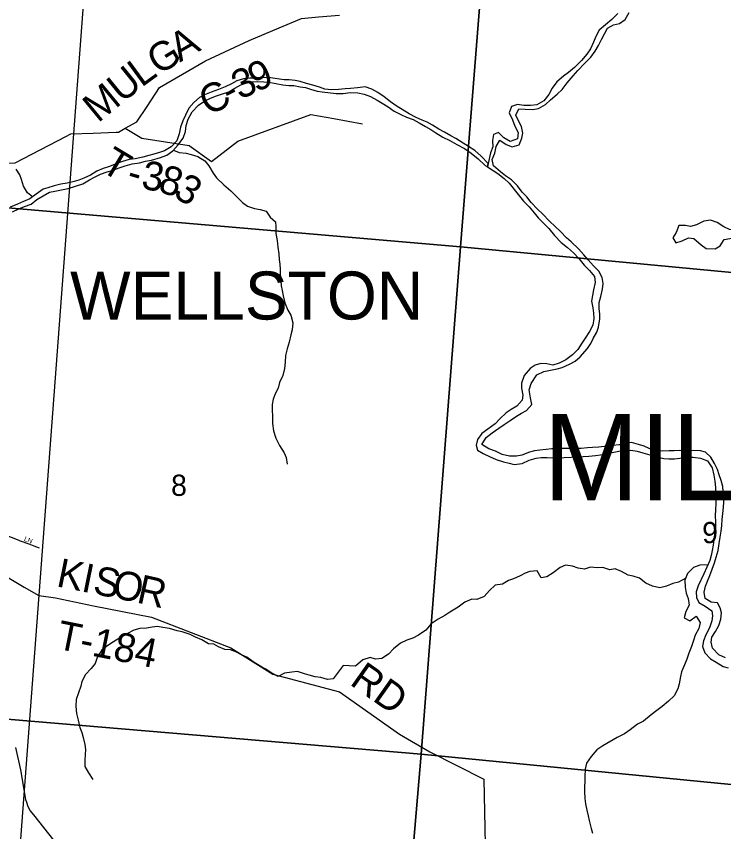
# Model space of a CAD drawing. Extents: x 1715311 to 2083412, y 146837 to 553079.
# Drawn here: x 1962396 to 1969763, y 399102 to 407597 of the extents above; entities that cross this region are included whole.
import ezdxf

# ---------------------------------------------------------------- set-up
doc = ezdxf.new("R2010")
doc.units = 0
for name, color, linetype in [('GM_X_City_Street', 7, 'Continuous'), ('GM_X_City_Street_Text', 7, 'Continuous'), ('GM_X_Corporation', 7, 'Continuous'), ('GM_X_Corporation_Text', 7, 'Continuous'), ('GM_X_County_Road', 7, 'Continuous'), ('GM_X_County_Road_Text', 7, 'Continuous'), ('GM_X_Major_River', 7, 'Continuous'), ('GM_X_Minor_Lake', 7, 'Continuous'), ('GM_X_Minor_River', 7, 'Continuous'), ('GM_X_Section', 7, 'Continuous'), ('GM_X_Section_Text', 7, 'Continuous'), ('GM_X_Township_Road', 7, 'Continuous'), ('GM_X_Township_Road_Text', 7, 'Continuous'), ('GM_X_Township_ROW', 7, 'Continuous'), ('GM_X_Township_Text', 7, 'Continuous')]:
    doc.layers.add(name, color=color, linetype=linetype)

msp = doc.modelspace()

# ---------------------------------------------------------------- linework, layer by layer
at = {"layer": 'GM_X_City_Street'}
for points in [[(1960230.4, 406035.8), (1960247.7, 406035.2), (1960560.5, 406024.3), (1960881.2, 406025), (1960908.2, 406025), (1961212.7, 406034.4), (1961538.4, 406044.3), (1961865, 406046.3), (1962384.2, 406071.4), (1962912.8, 406343.8)], [(1961591, 402485.5), (1961642.3, 402462.3), (1961949.8, 402323.1), (1961975.3, 402311.5), (1962054.1, 402281), (1962421.5, 402139), (1962426.2, 402137.2), (1962527, 402100), (1962579.8, 402080.5), (1962632.6, 402061)], [(1958558.1, 402392.4), (1958558.6, 402392.3), (1958853, 402397.8), (1959529.1, 402408.6), (1960060.1, 402418.6), (1960316.7, 402416.6), (1960722.4, 402418.6), (1960898.3, 402421.3), (1960960.9, 402417.8), (1961039.3, 402391.7), (1961148.9, 402344.7), (1961335.2, 402264.6), (1961470.9, 402215.8), (1961580.6, 402163.6), (1961697.2, 402099.2), (1961879.6, 402000.7), (1961946.7, 401964.1), (1962479.3, 401648.4), (1962629.5, 401562.5)], [(1962503.7, 399404.6), (1962493.3, 399433.9), (1962477.9, 399541.6), (1962443.9, 399745), (1962391.3, 399978.4)]]:
    msp.add_lwpolyline(points, dxfattribs=at)
at = {"layer": 'GM_X_Corporation'}
msp.add_lwpolyline([(1951400.8, 398593.3), (1951790.1, 403958.4), (1951882.2, 403946.4), (1952369.2, 409772.5), (1952762.7, 413955.4), (1952818.3, 414546), (1956814.1, 414156.7), (1957044.8, 416796.9), (1964305.6, 416004.9), (1963781, 410743.1), (1963333, 410778.7), (1963244.1, 409751.2), (1962327.9, 397543.7), (1960905.9, 397668.7), (1960888.5, 397495.3), (1958909.2, 396708.9), (1958911.4, 397994), (1957493.5, 398049.2), (1956327, 398134.1), (1955402.6, 398190.4), (1955405.6, 398328.5), (1954228.3, 398416.7)], close=True, dxfattribs=at)
at = {"layer": 'GM_X_County_Road'}
for points in [[(1963434.7, 406389), (1963458.7, 406390), (1963531.1, 406429.9), (1963651.9, 406496.5), (1963759.6, 406656.9), (1963887.7, 406854.5), (1964365.8, 407133.2), (1964821.2, 407344.5), (1965135.1, 407476.7), (1965365.2, 407573.5), (1965543.6, 407591.1), (1965761.4, 407607.7)], [(1962912.8, 406343.8), (1962965.2, 406370.8), (1963196.4, 406379.5), (1963434.7, 406389)], [(1963483.3, 398349.4), (1963465.3, 398362.1), (1963136, 398593.4), (1963127.1, 398599.6), (1963060.9, 398665), (1962578.5, 399278.4), (1962539.6, 399323.3), (1962518.7, 399362.2), (1962503.7, 399404.6)]]:
    msp.add_lwpolyline(points, dxfattribs=at)
at = {"layer": 'GM_X_Major_River'}
msp.add_line((1967308.6, 406061.8), (1967304.3, 406027.9), dxfattribs=at)
for points in [[(1968659.3, 407625.6), (1968596.8, 407562.1), (1968464.9, 407450.7)], [(1968490.2, 407356.4), (1968552, 407474.3), (1968614.3, 407507.9), (1968678.4, 407521.3), (1968736.8, 407564.9), (1968777.4, 407636.6)], [(1968464.9, 407450.7), (1968430.4, 407386.8), (1968405.9, 407326.9), (1968375.4, 407257), (1968337, 407203.2), (1968282.5, 407137.5), (1968209.9, 407063.9), (1968145.5, 407012.2), (1968095.2, 406974.5), (1968026.7, 406912.9), (1967978.2, 406847.1), (1967941.6, 406781.3), (1967889.1, 406717.6), (1967816.8, 406674), (1967752.7, 406666.4), (1967680.7, 406669), (1967616.7, 406679.4), (1967552.5, 406655.8), (1967528.1, 406591.9), (1967563.5, 406519.5), (1967589, 406451.2), (1967622.5, 406384.9), (1967614, 406320.8), (1967539.8, 406293.3), (1967474.1, 406329.8), (1967416.5, 406386.3), (1967366.3, 406366.7), (1967355.8, 406302.6), (1967359.3, 406238.5), (1967332.8, 406172.6), (1967308.6, 406061.8)], [(1968464.2, 403109.6), (1968396.1, 403106), (1968344.1, 403100.4), (1968278, 403094.9), (1968224, 403093.2), (1968071.9, 403094.3), (1968021.9, 403090.7), (1967971.8, 403089), (1967913.8, 403083.4), (1967847.7, 403075.9), (1967791.6, 403070.2), (1967741.5, 403054.6), (1967659.2, 403023.1), (1967605.1, 403013.5), (1967531.1, 403016), (1967457.2, 403030.5), (1967385.4, 403065.1), (1967317.6, 403089.6), (1967245.9, 403134.2), (1967288.5, 403208), (1967350.9, 403257.7), (1967421.3, 403307.2), (1967475.5, 403342.9), (1967537.9, 403384.6), (1967604.3, 403432.2), (1967658.5, 403463.8), (1967708.8, 403491.5), (1967765.2, 403551.2), (1967749.8, 403623.5), (1967738.4, 403703.7), (1967758.9, 403771.6), (1967817.6, 403861.4), (1967889.9, 403896.9), (1967958, 403910.5), (1968030.2, 403924), (1968082.3, 403937.6), (1968156.6, 403971.2), (1968214.8, 404004.8), (1968267.2, 404050.5), (1968345.9, 404136.1), (1968380.3, 404187.9), (1968404.7, 404239.8), (1968441.2, 404305.7), (1968457.6, 404357.7), (1968474.2, 404443.7), (1968474.6, 404495.8), (1968467, 404547.9), (1968467.5, 404616), (1968482, 404678), (1968502.6, 404754), (1968507, 404812.1), (1968497.5, 404876.2), (1968462, 404940.6), (1968408.4, 404997.1), (1968352.8, 405059.6), (1968305.2, 405110), (1968249.6, 405172.5), (1968176.2, 405247.1), (1968124.5, 405287.5), (1968064.9, 405354.1), (1968009.3, 405408.6), (1967949.7, 405461.1), (1967876.3, 405539.7), (1967822.6, 405586.2), (1967759.1, 405656.7), (1967713.5, 405715.1), (1967663.9, 405765.6), (1967616.3, 405830), (1967554.8, 405892.6), (1967489.1, 405935.1), (1967437.4, 405977.5), (1967365.8, 406038.1), (1967352.3, 406104.3), (1967380.8, 406170.2), (1967393.3, 406240.3), (1967431.9, 406306.1), (1967497.5, 406261.6), (1967561.4, 406235.1), (1967631.6, 406256.6), (1967660.1, 406326.5), (1967670.5, 406380.5), (1967657, 406448.8), (1967623.5, 406515.1), (1967597.9, 406565.4), (1967628.4, 406633.3), (1967696.4, 406628.8), (1967770.4, 406626.2), (1967834.5, 406637.8), (1967906.8, 406677.4), (1967959.2, 406725.1), (1968027.7, 406786.7), (1968080.1, 406834.4), (1968134.6, 406904.1), (1968195.2, 406977.8), (1968245.6, 407031.6), (1968318.2, 407107.2), (1968378.8, 407170.8), (1968425.3, 407234.6), (1968457.7, 407292.5), (1968490.2, 407356.4)], [(1967304.3, 406027.9), (1967409.2, 405957.7), (1967476.9, 405907.1), (1967528.5, 405856.7), (1967623.7, 405739.8), (1967679.2, 405671.3), (1967738.8, 405612.8), (1967790.3, 405548.3), (1967831.9, 405498), (1967943.1, 405385), (1968002.6, 405312.4), (1968070.1, 405241.8), (1968135.7, 405187.3), (1968199.3, 405132.8), (1968254.9, 405072.3), (1968310.4, 405003.8), (1968366, 404947.3), (1968417.5, 404884.8), (1968423.1, 404822.7), (1968406.5, 404746.7), (1968396, 404686.6), (1968387.6, 404630.6), (1968399.1, 404558.4), (1968408.7, 404504.3), (1968412.3, 404450.1), (1968401.7, 404378.1), (1968365.2, 404314.2), (1968320.7, 404244.5), (1968286.3, 404192.6), (1968243.7, 404124.8), (1968187.3, 404069.1), (1968118.9, 404019.5), (1968048.6, 403981.9), (1967984.4, 403962.4), (1967920.5, 403974.8), (1967858.5, 403981.3), (1967800.3, 403961.7), (1967746.1, 403926), (1967685.5, 403854.3), (1967656.9, 403774.4), (1967658.5, 403722.3), (1967671.9, 403650), (1967663.5, 403598), (1967609.1, 403536.3), (1967548.8, 403498.7), (1967496.5, 403465), (1967432, 403403.3), (1967381.6, 403351.6), (1967307.1, 403296), (1967244.8, 403250.4), (1967200.3, 403186.6), (1967183.8, 403130.6), (1967199.5, 403078.5), (1967259.2, 403042), (1967323, 403011.5), (1967392.8, 402980.9), (1967468.6, 402956.3), (1967528.5, 402939.9), (1967582.5, 402927.5), (1967662.6, 402937), (1967736.9, 402972.5), (1967809.1, 402994), (1967863.1, 403001.6), (1967925.1, 402999.2), (1968049.2, 402998.3), (1968101.2, 403000), (1968173.3, 403003.5), (1968233.3, 403007), (1968299.4, 403010.6), (1968357.4, 403014.2), (1968429.5, 403019.7), (1968481.6, 403029.3)], [(1969780.7, 400911.9), (1969710.9, 400944.5), (1969645.5, 401015.1), (1969632, 401075.2), (1969640.5, 401127.2), (1969677, 401187), (1969713.5, 401250.7), (1969732.1, 401316.7), (1969738.6, 401382.7), (1969725, 401432.8), (1969699.5, 401485.1), (1969631.6, 401493.7), (1969571.9, 401530.2), (1969560.4, 401596.3), (1969573, 401658.3), (1969595.4, 401712.2), (1969617.9, 401770), (1969667, 401901.8), (1969685.5, 401961.7), (1969704.1, 402031.6), (1969716.7, 402105.6), (1969725.3, 402169.5), (1969737.8, 402231.5), (1969744.3, 402293.5), (1969748.8, 402353.5), (1969755.3, 402415.5), (1969761.9, 402481.5), (1969764.3, 402533.6), (1969762.8, 402585.6), (1969757.3, 402645.8), (1969753.7, 402697.8), (1969736.3, 402762), (1969716.8, 402820.2), (1969697.2, 402874.5), (1969667.8, 402938.8), (1969630.3, 403005.1), (1969572.7, 403055.7), (1969520.9, 403070.1), (1969448.9, 403072.7), (1969380.9, 403069.2), (1969302.9, 403073.9), (1969246.9, 403070.3), (1969194.9, 403068.8), (1969124.8, 403065.3), (1969054.9, 403073.9), (1968987.1, 403094.5), (1968933.3, 403117), (1968875.4, 403137.5), (1968803.6, 403156.1), (1968737.6, 403150.6), (1968673.4, 403133.1), (1968607.4, 403125.7), (1968464.2, 403109.6)], [(1968481.6, 403029.3), (1968618.8, 403057.5), (1968670.8, 403065.1), (1968728.9, 403072.6), (1968797, 403078), (1968862.8, 403065.5), (1968920.7, 403049), (1968992.5, 403028.4), (1969064.3, 403005.8), (1969138.2, 402991.2), (1969192.2, 402986.7), (1969250.2, 402986.2), (1969306.2, 402993.8), (1969372.3, 403003.3), (1969446.3, 403004.6), (1969520.2, 402994), (1969594, 402965.4), (1969641.4, 402892.9), (1969660.7, 402814.7), (1969670.2, 402752.6), (1969677.6, 402688.4), (1969679.1, 402624.4), (1969682.7, 402574.3), (1969680.2, 402522.2), (1969677.7, 402460.2), (1969675.2, 402394.2), (1969676.6, 402330.1), (1969676.2, 402280), (1969669.6, 402210), (1969659, 402144.1), (1969652.6, 402088.1), (1969642.1, 402032.1), (1969631.7, 401980.1), (1969617.2, 401926.2), (1969588.6, 401858.4), (1969556.1, 401788.6), (1969499, 401662.9), (1969476.5, 401601), (1969480, 401541), (1969505.5, 401488.7), (1969571.2, 401450.1), (1969638.8, 401401.5), (1969646.4, 401351.4), (1969639.9, 401297.4), (1969615.3, 401227.5), (1969578.7, 401151.8), (1969554.2, 401091.9), (1969541.7, 401032), (1969565.1, 400965.7), (1969626.6, 400903.1), (1969686.3, 400868.6), (1969757.9, 400824), (1969809.8, 400809.5)]]:
    msp.add_lwpolyline(points, dxfattribs=at)
at = {"layer": 'GM_X_Minor_Lake'}
for points in [[(1970166.5, 405322.9), (1970220.2, 405343.3), (1970260.4, 405399.2), (1970198.5, 405439.5), (1970130.5, 405415.6), (1970080.5, 405399.8), (1970030.5, 405389.9), (1969962.5, 405380.1), (1969884.5, 405370.3), (1969822.6, 405374.5), (1969764.7, 405402.7), (1969694.9, 405446.9), (1969625, 405473.1), (1969555, 405461.3), (1969478.9, 405425.5), (1969416.9, 405407.7), (1969365, 405415.9), (1969295, 405416.1)], [(1969295, 405416.1), (1969268.8, 405344.1), (1969232.6, 405288.1), (1969264.5, 405236), (1969330.5, 405257.8), (1969396.5, 405287.7), (1969452.5, 405281.5), (1969530.2, 405215.2), (1969582.1, 405177), (1969674, 405172.8), (1969726.1, 405204.6), (1969768.3, 405272.6), (1969828.3, 405280.4), (1969894.3, 405294.2), (1969956.2, 405294), (1970030.2, 405295.8), (1970096.2, 405297.6), (1970166.5, 405322.9)]]:
    msp.add_lwpolyline(points, dxfattribs=at)
at = {"layer": 'GM_X_Minor_River'}
msp.add_line((1967304.3, 406027.9), (1967308.6, 406061.8), dxfattribs=at)
for points in [[(1967308.6, 406061.8), (1967236.4, 406141.1), (1967172.7, 406199.4), (1967104.9, 406241.7), (1967049.1, 406275.9), (1966973.3, 406322.2), (1966921.5, 406352.5), (1966855.6, 406390.7), (1966797.8, 406421), (1966730, 406463.2), (1966674.2, 406493.5), (1966622.3, 406515.7), (1966560.4, 406543.9), (1966488.6, 406580.2), (1966414.8, 406626.5), (1966363, 406656.7), (1966293.2, 406707), (1966227.4, 406757.3), (1966159.7, 406801.6), (1966097.8, 406837.8), (1966030, 406862.1), (1965948, 406852.3), (1965876, 406844.6), (1965820.1, 406840.7), (1965750.1, 406835), (1965678.2, 406831.2), (1965608.3, 406837.5), (1965554.4, 406857.7), (1965482.5, 406877.9), (1965418.6, 406896.2), (1965352.7, 406916.4), (1965300.8, 406928.6), (1965238.9, 406934.8), (1965187, 406935), (1965043.1, 406955.5), (1964965.2, 406957.8), (1964899.3, 406952), (1964827.3, 406952.2), (1964761.4, 406946.4), (1964691.4, 406924.6), (1964637.3, 406894.8), (1964571.2, 406861), (1964501.2, 406833.2), (1964425.2, 406807.4), (1964355.2, 406779.6), (1964305.1, 406751.7), (1964243, 406699.9), (1964192.8, 406640), (1964156.6, 406568), (1964130.4, 406506), (1964106.2, 406440), (1964092, 406372), (1964067.7, 406300), (1964009.6, 406236.1), (1963937.5, 406196.3), (1963887.5, 406178.5), (1963829.5, 406160.6), (1963777.5, 406144.8), (1963713.5, 406129), (1963633.5, 406113.2), (1963569.5, 406103.5), (1963501.5, 406083.7), (1963441.5, 406063.8), (1963365.4, 406032.1), (1963299.4, 406010.3), (1963235.4, 405984.4), (1963167.3, 405942.6), (1963097.3, 405910.8), (1963047.2, 405889), (1962997.2, 405875.1), (1962925.2, 405859.3), (1962859.3, 405849.5), (1962789.3, 405831.8), (1962725.2, 405810), (1962675.2, 405794.1), (1962603.1, 405744.3), (1962535, 405696.5), (1962469, 405666.6), (1962406.9, 405638.8), (1962330.9, 405607)], [(1962356.7, 405558.9), (1962422.7, 405590.7), (1962480.8, 405616.5), (1962548.8, 405638.3), (1962610.9, 405688.2), (1962677, 405728), (1962743.1, 405763.8), (1962797.1, 405773.7), (1962867, 405787.5), (1962937, 405803.2), (1963087.1, 405852.8), (1963159.2, 405894.6), (1963209.2, 405920.5), (1963273.3, 405952.3), (1963341.3, 405976.1), (1963395.3, 405991.9), (1963467.3, 406019.7), (1963529.3, 406037.5), (1963601.3, 406061.3), (1963677.3, 406071), (1963741.3, 406086.8), (1963805.3, 406098.6), (1963897.3, 406126.4), (1963963.3, 406150.2), (1964025.4, 406194), (1964077.6, 406253.9), (1964133.8, 406327.8), (1964158, 406397.8), (1964166.2, 406459.9), (1964184.4, 406525.9), (1964228.6, 406601.8), (1964292.8, 406669.7), (1964358.9, 406715.5), (1964411, 406739.4), (1964469, 406765.2), (1964543, 406789), (1964609, 406810.8), (1964673.1, 406848.6), (1964733.2, 406882.5), (1964787.2, 406900.3), (1964837.2, 406914.1), (1964907.1, 406917.9), (1964975.1, 406913.7), (1965027, 406909.5), (1965098.9, 406897.2), (1965170.8, 406883), (1965232.7, 406874.8), (1965284.7, 406874.6), (1965352.6, 406860.3), (1965406.5, 406854.2), (1965458.4, 406838), (1965530.3, 406817.7), (1965582.2, 406811.5), (1965726, 406791), (1965799.9, 406792.8), (1965873.9, 406802.5), (1965953.8, 406798.2), (1966019.7, 406786), (1966083.6, 406761.8), (1966153.4, 406721.5), (1966205.2, 406691.3), (1966269, 406653), (1966332.8, 406608.8), (1966400.7, 406572.5), (1966458.5, 406544.2), (1966530.4, 406520), (1966592.2, 406487.7), (1966656, 406449.5), (1966711.9, 406417.2), (1966763.7, 406381), (1966837.5, 406338.7), (1966911.3, 406302.4), (1966985.1, 406262.1), (1967064.9, 406217.8), (1967132.6, 406169.5), (1967204.4, 406113.2), (1967280.1, 406042.9), (1967304.3, 406027.9)], [(1964032.9, 406202.6), (1964093.3, 406177.8), (1964165.2, 406169.5), (1964217.1, 406157.3), (1964285, 406135.1), (1964358.8, 406090.8), (1964402.6, 406040.6), (1964444.3, 405962.3), (1964480.1, 405912.2), (1964557.8, 405841.8), (1964629.5, 405777.5), (1964691.2, 405715.2), (1964753, 405657), (1964804.8, 405618.7), (1964876.6, 405594.5), (1964936.5, 405584.2), (1964996.4, 405568), (1965040.2, 405503.8), (1965096, 405455.5), (1965099.8, 405405.5), (1965097.5, 405333.4), (1965113.3, 405259.3), (1965121, 405193.1), (1965128.8, 405123), (1965134.6, 405063), (1965140.4, 405012.9), (1965144.2, 404962.8), (1965144.1, 404912.8), (1965151.8, 404840.6), (1965155.6, 404788.6), (1965163.4, 404738.5), (1965175.3, 404684.4), (1965193, 404610.2), (1965222.7, 404536), (1965254.5, 404483.9), (1965276.2, 404401.7), (1965268, 404329.6), (1965255.8, 404279.6), (1965237.5, 404201.6), (1965215.3, 404131.6), (1965201.1, 404061.5), (1965196.9, 403993.5), (1965188.6, 403927.4), (1965172.4, 403855.4), (1965138.2, 403781.4), (1965122, 403723.4), (1965093.8, 403669.5), (1965071.7, 403609.5), (1965061.5, 403553.4), (1965061.3, 403503.4), (1965063, 403421.3), (1965064.8, 403355.2), (1965074.5, 403277.1), (1965100.2, 403200.9), (1965135.9, 403124.7), (1965185.6, 403050.4), (1965207.4, 403000.3), (1965217.2, 402930.2)], [(1962563.3, 405716.3), (1962511.2, 405756.6), (1962469.5, 405826.8), (1962449.8, 405895), (1962432, 405945.1), (1962394.2, 406005.3)], [(1968504, 401855.9), (1968444.7, 401852), (1968376.8, 401856.3), (1968314.8, 401836.4), (1968246.8, 401846.7), (1968187, 401868.9), (1968115.1, 401879.2), (1968061, 401855.3), (1967986.9, 401799.5), (1967922.8, 401755.7), (1967860.9, 401747.9), (1967819.1, 401818.1), (1967745.2, 401812.3), (1967695.2, 401796.5), (1967643.1, 401768.6), (1967575.1, 401736.8), (1967521.1, 401719), (1967459, 401681.1), (1967383, 401671.4), (1967324.9, 401615.5), (1967268.7, 401551.6), (1967192.7, 401521.9), (1967138.7, 401526), (1967066.7, 401494.2), (1966996.6, 401442.4), (1966912.4, 401388.6), (1966860.4, 401354.8), (1966788.3, 401315), (1966716.2, 401269.2), (1966662, 401201.3), (1966583.9, 401149.5), (1966523.9, 401119.6), (1966461.8, 401097.8), (1966397.8, 401066), (1966323.7, 401008.2), (1966273.5, 400950.3), (1966201.4, 400906.5), (1966135.4, 400898.7), (1966079.6, 400916.9), (1966003.5, 400891.1), (1965929.4, 400827.3), (1965861.5, 400831.5), (1965801.5, 400833.7), (1965747.3, 400763.8), (1965695.1, 400695.9), (1965637.1, 400686.1), (1965567.3, 400708.4), (1965509.4, 400716.6), (1965447.5, 400732.8), (1965395.6, 400747), (1965325.7, 400769.3), (1965265.7, 400763.5), (1965189.8, 400753.7), (1965123.7, 400717.9), (1965057.9, 400754.1), (1964994.1, 400796.4), (1964942.2, 400822.6), (1964874.4, 400864.9), (1964796.7, 400921.2), (1964734.8, 400949.5), (1964683, 400975.7), (1964625.1, 400997.9), (1964569.2, 401000.1), (1964503.3, 401028.3), (1964451.4, 401054.5), (1964397.5, 401060.7), (1964327.7, 401101), (1964261.9, 401129.3), (1964206, 401155.5), (1964124.2, 401185.8), (1964072.2, 401194), (1963992.4, 401218.3), (1963922.5, 401228.5), (1963864.6, 401238.7), (1963810.6, 401232.9), (1963752.6, 401223.1), (1963680.7, 401219.3), (1963620.7, 401201.5), (1963552.6, 401167.7), (1963482.5, 401123.9), (1963406.4, 401080.1), (1963338.3, 401034.3), (1963284.2, 400990.4), (1963238, 400918.5), (1963217.8, 400854.5), (1963175.7, 400802.5), (1963115.5, 400740.7), (1963077.3, 400666.7), (1963067.1, 400616.7), (1963042.9, 400548.7), (1963018.7, 400480.7), (1963014.5, 400410.6), (1963024.2, 400332.5), (1963040, 400262.4), (1963057.7, 400188.2), (1963077.5, 400134.1), (1963091.3, 400082), (1963109, 400009.8), (1963114.8, 399959.8), (1963110.5, 399847.6), (1963110.2, 399779.6)], [(1969598.7, 401882.2), (1969515.7, 401880.4), (1969447.7, 401854.6), (1969387.5, 401790.7), (1969359.3, 401720.8), (1969361.1, 401650.7), (1969372.9, 401588.6), (1969392.7, 401530.5), (1969404.4, 401462.4), (1969370.3, 401394.4), (1969350.1, 401328.5), (1969411.9, 401298.2), (1969476, 401346.1), (1969519.8, 401281.9), (1969505.6, 401217.9), (1969465.4, 401150), (1969449.3, 401094), (1969429.1, 401032), (1969398.9, 400962), (1969378.7, 400898), (1969356.5, 400840), (1969324.3, 400768), (1969314.1, 400718), (1969297.9, 400642), (1969285.8, 400590), (1969245.6, 400518.1), (1969189.4, 400460.2), (1969121.3, 400406.3), (1969065.2, 400364.5), (1969009.1, 400320.6), (1968926.9, 400254.8), (1968866.8, 400222.9), (1968790.7, 400163.1), (1968728.6, 400123.2), (1968654.5, 400083.4), (1968504, 399995.6)], [(1969368, 401742.5), (1969293.3, 401700.9), (1969233.3, 401687.1), (1969167.2, 401659.3), (1969097.2, 401641.4), (1969023.3, 401659.7), (1968953.4, 401691.9), (1968885.6, 401744.1), (1968819.7, 401764.4), (1968767.8, 401774.5), (1968700, 401812.8), (1968632.1, 401839), (1968578.1, 401831.1), (1968504, 401855.9)], [(1968504, 399995.6), (1968442.2, 399953.8), (1968384, 399883.9), (1968335.8, 399816), (1968319.6, 399752), (1968317.4, 399677.9), (1968317.2, 399623.8), (1968313, 399571.8), (1968314.8, 399519.7), (1968318.6, 399449.6), (1968322.4, 399391.5), (1968336.1, 399327.4), (1968349.9, 399267.3), (1968361.7, 399217.2), (1968383.4, 399137), (1968397.3, 399086.9)], [(1963110.2, 399779.6), (1963148, 399715.4), (1963191.7, 399647.1)]]:
    msp.add_lwpolyline(points, dxfattribs=at)
at = {"layer": 'GM_X_Section'}
for points in [[(1961989.3, 410918.9), (1962501.3, 410874.5), (1967437.8, 410443.1), (1967021.2, 405193.4), (1961578.7, 405662.9)], [(1967775.8, 410412.9), (1972971.2, 410088.7), (1972606.1, 404666.6), (1967021.2, 405193.4), (1967437.8, 410443.1)], [(1967021.2, 405193.4), (1966613.7, 399910.9), (1961147.2, 400370.5), (1961578.7, 405662.9)], [(1967021.2, 405193.4), (1972606.1, 404666.6), (1972253.9, 399357.6), (1966613.7, 399910.9)], [(1961147.2, 400370.5), (1966613.7, 399910.9), (1966160.1, 394612.5), (1960693.6, 395084)], [(1972253.9, 399357.6), (1971845.6, 394150.5), (1966160.1, 394612.5), (1966613.7, 399910.9)]]:
    msp.add_lwpolyline(points, close=True, dxfattribs=at)
at = {"layer": 'GM_X_Township_Road'}
for points in [[(1963531.1, 406429.9), (1963702.1, 406328.7), (1964196.2, 406249.8), (1964428.4, 406083.9), (1964702.5, 406296.8), (1965462.3, 406574.8), (1965701.2, 406531.5), (1965701.2, 406531.5)], [(1962629.5, 401562.5), (1962804.3, 401538.7), (1963201.3, 401455.2), (1963803.8, 401336.3), (1964630.7, 401016), (1965068.9, 400741.6), (1965762.2, 400559.9), (1966386.6, 400119.5), (1966701.6, 399935.6), (1967264.2, 399651), (1967293.6, 398287.3)]]:
    msp.add_lwpolyline(points, dxfattribs=at)
at = {"layer": 'GM_X_Township_ROW'}
msp.add_lwpolyline([(1965701.2, 406531.5), (1965999.7, 406477.4)], dxfattribs=at)

# ---------------------------------------------------------------- texts
at = {"layer": 'GM_X_City_Street_Text'}
msp.add_text('LN', height=50, rotation=338.74715, dxfattribs=at).set_placement((1962471.2, 402133.7))
at = {"layer": 'GM_X_Corporation_Text'}
msp.add_text('WELLSTON', height=500, rotation=0.00001, dxfattribs=at).set_placement((1962955.5, 404437.8))
at = {"layer": 'GM_X_County_Road_Text'}
for s, rotation, p in [('A', 29.94098, (1964099.2, 407114.4)), ('G', 31.06433, (1963874.4, 406979)), ('9', 24.36988, (1964892.2, 406801.8)), ('U', 39.15817, (1963497.6, 406686.3)), ('L', 36.15246, (1963699.1, 406850.5)), ('3', 24.82166, (1964725.1, 406724.5)), ('M', 39.40848, (1963246.3, 406479.8)), ('C', 29.11942, (1964404.5, 406553)), ('-', 26.13563, (1964616.1, 406671))]:
    msp.add_text(s, height=300, rotation=rotation, dxfattribs=at).set_placement(p)
at = {"layer": 'GM_X_Section_Text'}
for s, p in [('8', (1964007.8, 402600.5)), ('9', (1969538.6, 402107.7))]:
    msp.add_text(s, height=221, rotation=0.00001, dxfattribs=at).set_placement(p)
at = {"layer": 'GM_X_Township_Road_Text'}
for s, rotation, p in [('T', 328.88778, (1963260.2, 405994.4)), ('3', 350.91087, (1963688, 405801.4)), ('8', 342.2365, (1963858.8, 405775)), ('-', 343.95916, (1963530.9, 405844.1)), ('3', 328.02772, (1964017, 405726.9)), ('K', 348.59577, (1962803.5, 401659.9)), ('I', 348.59302, (1963062.3, 401607.7)), ('S', 348.59222, (1963183, 401583.3)), ('O', 348.57719, (1963381.4, 401543.3)), ('R', 347.36579, (1963638.5, 401491.4)), ('T-184', 348.68986, (1962801.3, 401011.6)), ('RD', 324.80744, (1965857.7, 400641.8))]:
    msp.add_text(s, height=300, rotation=rotation, dxfattribs=at).set_placement(p)
at = {"layer": 'GM_X_Township_Text'}
msp.add_text('MILTON', height=900, rotation=0.00001, dxfattribs=at).set_placement((1967881.5, 402554.4))

doc.saveas('drawing.dxf')
